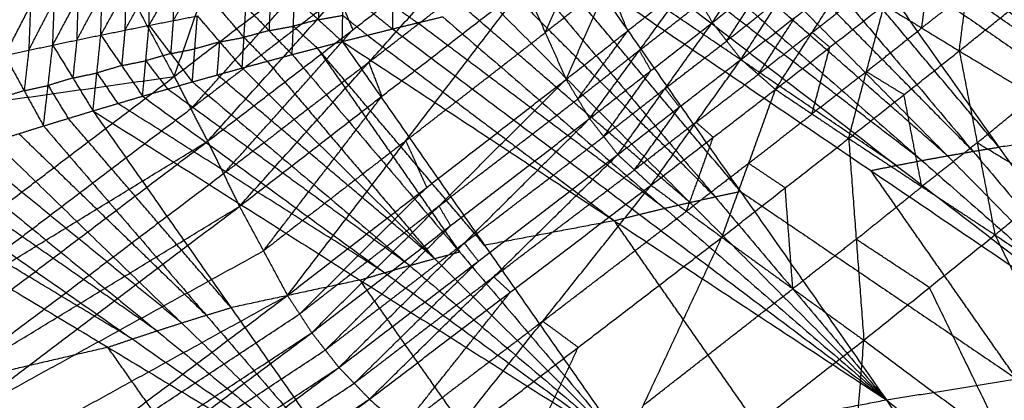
# Model space of a CAD drawing. Header units: millimetres. Extents: x -106 to 110, y -96 to 120.
# Tile 1008 of 1020: x 83.76 to 86.83, y 73.12 to 74.31. Entities that reach past the tile are written whole.
import ezdxf

# ---------------------------------------------------------------- set-up
doc = ezdxf.new("R2010")
doc.units = ezdxf.units.MM
doc.header["$MEASUREMENT"] = 0
doc.layers.add('Default', color=7, linetype='Continuous', true_color=0x000000)

msp = doc.modelspace()

# ---------------------------------------------------------------- linework, layer by layer
at = {"layer": 'Default'}
for points in [[(84.2382, 74.1323, 13.4324), (84.5096, 74.9086, 13.4767), (84.781, 75.685, 13.5211)], [(79.0779, 75.36, 12.0172), (81.9993, 71.421, 12.0172), (84.9206, 67.482, 12.0172)], [(82.4273, 73.8764, 12.8692), (83.118, 74.4073, 13.1624), (83.8087, 74.9382, 13.4556)], [(83.8087, 74.9382, 13.4556), (84.0234, 74.5353, 13.444), (84.2382, 74.1323, 13.4324)], [(84.2382, 74.1323, 13.4324), (84.6993, 74.4857, 13.4937), (85.1603, 74.8391, 13.5551)], [(84.3421, 73.93, 13.4271), (84.7512, 74.3845, 13.4911), (85.1603, 74.8391, 13.5551)], [(85.4607, 74.1235, 13.608), (85.5924, 74.4237, 13.5884), (85.7242, 74.724, 13.5689)], [(85.9168, 74.3007, 13.6318), (86.0486, 74.4972, 13.6033), (86.1804, 74.6936, 13.5749)], [(84.3421, 73.93, 13.4271), (84.7957, 74.2785, 13.4967), (85.2493, 74.6271, 13.5662)], [(84.4417, 73.7269, 13.4225), (84.8455, 74.177, 13.4943), (85.2493, 74.6271, 13.5662)], [(87.3816, 73.9886, 11.7909), (86.985, 74.2978, 12.1795), (86.5884, 74.607, 12.568)], [(86.6689, 74.6188, 12.6109), (87.1828, 74.4091, 12.345), (87.6967, 74.1995, 12.0791)], [(86.6689, 74.6188, 12.6109), (87.3816, 73.9886, 11.7909), (88.0943, 73.3585, 10.9709)], [(87.3011, 73.9769, 11.748), (86.8644, 74.2798, 12.1151), (86.4276, 74.5828, 12.4821)], [(86.5079, 74.5953, 12.5251), (87.3011, 73.9769, 11.748), (88.0943, 73.3585, 10.9709)], [(86.6871, 74.2122, 13.5315), (86.7103, 74.3938, 13.5198), (86.7335, 74.5754, 13.5081)], [(84.1596, 74.2921, 11.0922), (84.2353, 74.422, 11.0982), (84.311, 74.5519, 11.1041)], [(85.3956, 74.2694, 13.5943), (85.4615, 74.4196, 13.5845), (85.5274, 74.5697, 13.5747)], [(85.9168, 74.3007, 13.6318), (86.0842, 74.4329, 13.6143), (86.2515, 74.5651, 13.5968)], [(86.0064, 74.1859, 13.638), (86.129, 74.3755, 13.6174), (86.2515, 74.5651, 13.5968)], [(86.1869, 74.5441, 12.3529), (86.7302, 73.8986, 11.4655), (87.2734, 73.2532, 10.578)], [(86.8103, 73.9118, 11.5086), (86.5387, 74.2345, 11.9523), (86.2671, 74.5573, 12.396)], [(86.3473, 74.5704, 12.4391), (86.8103, 73.9118, 11.5086), (87.2734, 73.2532, 10.578)], [(86.3473, 74.5704, 12.4391), (87.2208, 73.9644, 11.705), (88.0943, 73.3585, 10.9709)], [(83.8592, 74.2304, 10.9009), (83.9379, 74.3773, 10.9013), (84.0165, 74.5242, 10.9018)], [(84.0092, 74.2617, 10.9965), (84.0863, 74.4, 10.9996), (84.1635, 74.5383, 11.0028)], [(84.0092, 74.2617, 10.9965), (84.0128, 74.393, 10.9492), (84.0165, 74.5242, 10.9018)], [(84.1596, 74.2921, 11.0922), (84.1615, 74.4152, 11.0475), (84.1635, 74.5383, 11.0028)], [(84.8455, 74.177, 13.4943), (85.0677, 74.3491, 13.5338), (85.2899, 74.5212, 13.5733)], [(86.0269, 74.5164, 12.2664), (86.6502, 73.8848, 11.4222), (87.2734, 73.2532, 10.578)], [(86.7302, 73.8986, 11.4655), (86.4185, 74.2144, 11.8876), (86.1069, 74.5302, 12.3096)], [(83.7097, 74.1983, 10.8054), (83.7898, 74.3539, 10.8033), (83.87, 74.5096, 10.8011)], [(83.8592, 74.2304, 10.9009), (83.8646, 74.37, 10.851), (83.87, 74.5096, 10.8011)], [(84.2902, 74.0311, 13.4297), (84.4947, 74.2584, 13.4617), (84.6993, 74.4857, 13.4937)], [(85.8673, 74.4871, 12.1797), (86.5704, 73.8701, 11.3789), (87.2734, 73.2532, 10.578)], [(86.6502, 73.8848, 11.4222), (86.2986, 74.1933, 11.8226), (85.9471, 74.5018, 12.2231)], [(85.7081, 74.4564, 12.0928), (86.4907, 73.8548, 11.3354), (87.2734, 73.2532, 10.578)], [(86.5704, 73.8701, 11.3789), (86.179, 74.171, 11.7576), (85.7877, 74.4718, 12.1363)], [(86.57, 74.2839, 13.5597), (86.5816, 74.3746, 13.5538), (86.5932, 74.4654, 13.548)], [(84.235, 74.3069, 11.1402), (84.2728, 74.3718, 11.1432), (84.3107, 74.4368, 11.1461)], [(84.2353, 74.422, 11.0982), (84.2351, 74.3644, 11.1192), (84.235, 74.3069, 11.1402)], [(84.918, 74.4306, 11.573), (84.9185, 74.3558, 11.6146), (84.919, 74.2809, 11.6562)], [(85.5924, 74.4237, 13.5884), (85.494, 74.3466, 13.5914), (85.3956, 74.2694, 13.5943)], [(85.4607, 74.1235, 13.608), (85.6527, 74.2749, 13.6117), (85.8447, 74.4263, 13.6153)], [(85.5339, 74.001, 13.6192), (85.6893, 74.2137, 13.6173), (85.8447, 74.4263, 13.6153)], [(85.5493, 74.4242, 12.0057), (86.0044, 73.7735, 11.1017), (86.4596, 73.1228, 10.1977)], [(85.5493, 74.4242, 12.0057), (86.4114, 73.8387, 11.2919), (87.2734, 73.2532, 10.578)], [(85.6527, 74.2749, 13.6117), (85.6225, 74.3493, 13.6001), (85.5924, 74.4237, 13.5884)], [(86.4907, 73.8548, 11.3354), (86.0597, 74.1476, 11.6923), (85.6287, 74.4403, 12.0493)], [(85.8447, 74.4263, 13.6153), (85.8807, 74.3635, 13.6235), (85.9168, 74.3007, 13.6318)], [(85.9616, 74.2433, 13.6349), (86.0229, 74.3381, 13.6246), (86.0842, 74.4329, 13.6143)], [(86.0064, 74.1859, 13.638), (86.1746, 74.317, 13.6207), (86.3427, 74.4481, 13.6034)], [(86.1136, 74.0919, 13.6287), (86.2281, 74.27, 13.6161), (86.3427, 74.4481, 13.6034)], [(86.6871, 74.2122, 13.5315), (86.8296, 74.3267, 13.4808), (86.9721, 74.4411, 13.4301)], [(83.9342, 74.2461, 10.9487), (83.9735, 74.3195, 10.9489), (84.0128, 74.393, 10.9492)], [(84.0844, 74.2769, 11.0444), (84.1229, 74.3461, 11.0459), (84.1615, 74.4152, 11.0475)], [(84.0863, 74.4, 10.9996), (84.0853, 74.3385, 11.022), (84.0844, 74.2769, 11.0444)], [(84.4417, 73.7269, 13.4225), (84.8861, 74.0711, 13.5015), (85.3306, 74.4154, 13.5805)], [(84.5914, 73.4489, 13.4228), (84.961, 73.9321, 13.5016), (85.3306, 74.4154, 13.5805)], [(84.6894, 74.3913, 11.4285), (84.6887, 74.3506, 11.4515), (84.6879, 74.3098, 11.4744)], [(84.7623, 74.2416, 11.5685), (84.7639, 74.3232, 11.5226), (84.7655, 74.4047, 11.4766)], [(84.7655, 74.4047, 11.4766), (84.8422, 74.3428, 11.5664), (84.919, 74.2809, 11.6562)], [(85.3306, 74.4154, 13.5805), (85.3956, 74.2694, 13.5943), (85.4607, 74.1235, 13.608)], [(85.3911, 74.3906, 11.9186), (85.9253, 73.7567, 11.0581), (86.4596, 73.1228, 10.1977)], [(86.0044, 73.7735, 11.1017), (85.7373, 74.0905, 11.5319), (85.4702, 74.4074, 11.9621)], [(86.2281, 74.27, 13.6161), (86.313, 74.3359, 13.6058), (86.3978, 74.4018, 13.5956)], [(86.7103, 74.3938, 13.5198), (86.6402, 74.3388, 13.5398), (86.57, 74.2839, 13.5597)], [(83.7844, 74.2144, 10.8531), (83.8245, 74.2922, 10.8521), (83.8646, 74.37, 10.851)], [(83.9379, 74.3773, 10.9013), (83.936, 74.3117, 10.925), (83.9342, 74.2461, 10.9487)], [(84.7512, 74.3845, 13.4911), (84.5207, 74.2078, 13.4604), (84.2902, 74.0311, 13.4297)], [(84.5375, 74.3641, 11.3323), (84.5357, 74.3198, 11.3574), (84.5339, 74.2756, 11.3825)], [(84.6061, 74.2009, 11.4807), (84.6097, 74.2894, 11.4306), (84.6134, 74.378, 11.3804)], [(84.6134, 74.378, 11.3804), (84.6879, 74.3098, 11.4744), (84.7623, 74.2416, 11.5685)], [(84.7957, 74.2785, 13.4967), (84.7734, 74.3315, 13.4939), (84.7512, 74.3845, 13.4911)], [(85.9253, 73.7567, 11.0581), (85.6188, 74.0648, 11.4665), (85.3122, 74.373, 11.8749)], [(85.6893, 74.2137, 13.6173), (85.785, 74.2886, 13.6204), (85.8807, 74.3635, 13.6235)], [(86.129, 74.3755, 13.6174), (86.0453, 74.3094, 13.6261), (85.9616, 74.2433, 13.6349)], [(83.7898, 74.3539, 10.8033), (83.7871, 74.2842, 10.8282), (83.7844, 74.2144, 10.8531)], [(84.4559, 74.2546, 11.3385), (84.421, 74.2953, 11.2874), (84.386, 74.3359, 11.2362)], [(84.4502, 74.1589, 11.3929), (84.4559, 74.2546, 11.3385), (84.4617, 74.3503, 11.2842)], [(84.4617, 74.3503, 11.2842), (84.5339, 74.2756, 11.3825), (84.6061, 74.2009, 11.4807)], [(84.9185, 74.3558, 11.6146), (84.958, 74.3278, 11.6573), (84.9974, 74.2999, 11.7)], [(85.8464, 73.7391, 11.0144), (85.5005, 74.0381, 11.401), (85.1546, 74.3372, 11.7875)], [(85.2333, 74.3554, 11.8312), (85.8464, 73.7391, 11.0144), (86.4596, 73.1228, 10.1977)], [(86.1136, 74.0919, 13.6287), (86.2833, 74.2237, 13.6083), (86.4529, 74.3555, 13.5879)], [(86.3419, 73.939, 13.593), (86.3974, 74.1473, 13.5904), (86.4529, 74.3555, 13.5879)], [(86.4529, 74.3555, 13.5879), (86.57, 74.2839, 13.5597), (86.6871, 74.2122, 13.5315)], [(84.1596, 74.2921, 11.0922), (84.235, 74.3069, 11.1402), (84.3104, 74.3216, 11.1882)], [(84.235, 74.3069, 11.1402), (84.231, 74.2554, 11.1694), (84.2271, 74.2039, 11.1986)], [(84.2947, 74.1156, 11.305), (84.3025, 74.2186, 11.2466), (84.3104, 74.3216, 11.1882)], [(84.3104, 74.3216, 11.1882), (84.3803, 74.2403, 11.2905), (84.4502, 74.1589, 11.3929)], [(84.6879, 74.3098, 11.4744), (84.6488, 74.2996, 11.4525), (84.6097, 74.2894, 11.4306)], [(84.6879, 74.3098, 11.4744), (84.7259, 74.3165, 11.4985), (84.7639, 74.3232, 11.5226)], [(84.7639, 74.3232, 11.5226), (84.8023, 74.2922, 11.5675), (84.8406, 74.2613, 11.6124)], [(84.919, 74.2809, 11.6562), (84.9974, 74.2999, 11.7), (85.0759, 74.3189, 11.7438)], [(85.7677, 73.7208, 10.9707), (85.3826, 74.0104, 11.3354), (84.9974, 74.2999, 11.7)], [(85.0759, 74.3189, 11.7438), (85.7677, 73.7208, 10.9707), (86.4596, 73.1228, 10.1977)], [(85.5339, 74.001, 13.6192), (85.7254, 74.1509, 13.6255), (85.9168, 74.3007, 13.6318)], [(85.622, 73.8885, 13.6247), (85.7694, 74.0946, 13.6282), (85.9168, 74.3007, 13.6318)], [(85.9168, 74.3007, 13.6318), (85.9616, 74.2433, 13.6349), (86.0064, 74.1859, 13.638)], [(86.06, 74.1389, 13.6333), (86.1173, 74.228, 13.627), (86.1746, 74.317, 13.6207)], [(84.0092, 74.2617, 10.9965), (84.0844, 74.2769, 11.0444), (84.1596, 74.2921, 11.0922)], [(84.0844, 74.2769, 11.0444), (84.0793, 74.2216, 11.0756), (84.0743, 74.1664, 11.1068)], [(84.1395, 74.071, 11.2171), (84.1495, 74.1816, 11.1547), (84.1596, 74.2921, 11.0922)], [(84.1596, 74.2921, 11.0922), (84.2271, 74.2039, 11.1986), (84.2947, 74.1156, 11.305)], [(84.3919, 73.8284, 13.4248), (84.5938, 74.0535, 13.4607), (84.7957, 74.2785, 13.4967)], [(84.5339, 74.2756, 11.3825), (84.4949, 74.2651, 11.3605), (84.4559, 74.2546, 11.3385)], [(84.5339, 74.2756, 11.3825), (84.5718, 74.2825, 11.4065), (84.6097, 74.2894, 11.4306)], [(84.6097, 74.2894, 11.4306), (84.647, 74.2553, 11.4776), (84.6842, 74.2213, 11.5246)], [(84.7623, 74.2416, 11.5685), (84.8406, 74.2613, 11.6124), (84.919, 74.2809, 11.6562)], [(84.919, 74.2809, 11.6562), (85.6893, 73.7019, 10.9269), (86.4596, 73.1228, 10.1977)], [(84.961, 73.9321, 13.5016), (85.1783, 74.1008, 13.5479), (85.3956, 74.2694, 13.5943)], [(85.4973, 74.0623, 13.6136), (85.575, 74.1686, 13.6127), (85.6527, 74.2749, 13.6117)], [(86.2281, 74.27, 13.6161), (86.1441, 74.2045, 13.6247), (86.06, 74.1389, 13.6333)], [(86.2833, 74.2237, 13.6083), (86.2557, 74.2469, 13.6122), (86.2281, 74.27, 13.6161)], [(86.3974, 74.1473, 13.5904), (86.4837, 74.2156, 13.5751), (86.57, 74.2839, 13.5597)], [(83.8592, 74.2304, 10.9009), (83.9342, 74.2461, 10.9487), (84.0092, 74.2617, 10.9965)], [(83.9342, 74.2461, 10.9487), (83.9281, 74.1869, 10.9818), (83.922, 74.1278, 11.015)], [(83.9848, 74.0251, 11.1292), (83.997, 74.1434, 11.0628), (84.0092, 74.2617, 10.9965)], [(84.0092, 74.2617, 10.9965), (84.0743, 74.1664, 11.1068), (84.1395, 74.071, 11.2171)], [(84.3803, 74.2403, 11.2905), (84.3414, 74.2295, 11.2685), (84.3025, 74.2186, 11.2466)], [(84.3724, 74.1373, 11.3489), (84.3764, 74.1888, 11.3197), (84.3803, 74.2403, 11.2905)], [(84.3803, 74.2403, 11.2905), (84.4181, 74.2474, 11.3145), (84.4559, 74.2546, 11.3385)], [(84.4559, 74.2546, 11.3385), (84.492, 74.2173, 11.3877), (84.5281, 74.1799, 11.4368)], [(84.6061, 74.2009, 11.4807), (84.6842, 74.2213, 11.5246), (84.7623, 74.2416, 11.5685)], [(84.7623, 74.2416, 11.5685), (85.2063, 73.6052, 10.6999), (85.6502, 72.9688, 9.8313)], [(84.7623, 74.2416, 11.5685), (85.6109, 73.6822, 10.8831), (86.4596, 73.1228, 10.1977)], [(84.8406, 74.2613, 11.6124), (85.2258, 73.9717, 11.2477), (85.6109, 73.6822, 10.8831)], [(85.7694, 74.0946, 13.6282), (85.8655, 74.169, 13.6315), (85.9616, 74.2433, 13.6349)], [(83.7097, 74.1983, 10.8054), (83.7844, 74.2144, 10.8531), (83.8592, 74.2304, 10.9009)], [(83.7844, 74.2144, 10.8531), (83.7772, 74.1513, 10.8882), (83.77, 74.0882, 10.9233)], [(83.8304, 73.978, 11.0413), (83.8448, 74.1042, 10.9711), (83.8592, 74.2304, 10.9009)], [(83.8592, 74.2304, 10.9009), (83.922, 74.1278, 11.015), (83.9848, 74.0251, 11.1292)], [(84.2271, 74.2039, 11.1986), (84.2648, 74.2112, 11.2226), (84.3025, 74.2186, 11.2466)], [(84.6842, 74.2213, 11.5246), (84.9062, 73.9031, 11.0903), (85.1281, 73.5849, 10.656)], [(85.2063, 73.6052, 10.6999), (84.9452, 73.9132, 11.1123), (84.6842, 74.2213, 11.5246)], [(85.6893, 74.2137, 13.6173), (85.5933, 74.138, 13.6154), (85.4973, 74.0623, 13.6136)], [(85.7254, 74.1509, 13.6255), (85.7073, 74.1823, 13.6214), (85.6893, 74.2137, 13.6173)], [(86.2277, 74.0155, 13.6109), (86.2555, 74.1196, 13.6096), (86.2833, 74.2237, 13.6083)], [(86.3419, 73.939, 13.593), (86.5145, 74.0756, 13.5623), (86.6871, 74.2122, 13.5315)], [(86.6871, 74.2122, 13.5315), (86.7428, 73.9252, 13.5279), (86.7985, 73.6381, 13.5242)], [(86.6871, 74.2122, 13.5315), (86.9208, 74.0714, 13.4764), (87.1545, 73.9306, 13.4213)], [(83.7097, 74.1983, 10.8054), (83.77, 74.0882, 10.9233), (83.8304, 73.978, 11.0413)], [(84.0743, 74.1664, 11.1068), (84.1119, 74.174, 11.1307), (84.1495, 74.1816, 11.1547)], [(84.2271, 74.2039, 11.1986), (84.1883, 74.1927, 11.1766), (84.1495, 74.1816, 11.1547)], [(84.1495, 74.1816, 11.1547), (84.1833, 74.1374, 11.2078), (84.2171, 74.0933, 11.261)], [(84.8455, 74.177, 13.4943), (84.6187, 74.0027, 13.4596), (84.3919, 73.8284, 13.4248)], [(84.4502, 74.1589, 11.3929), (84.5281, 74.1799, 11.4368), (84.6061, 74.2009, 11.4807)], [(84.5281, 74.1799, 11.4368), (84.7892, 73.8719, 11.0245), (85.0502, 73.5639, 10.6121)], [(84.6061, 74.2009, 11.4807), (85.1281, 73.5849, 10.656), (85.6502, 72.9688, 9.8313)], [(84.8861, 74.0711, 13.5015), (84.8658, 74.1241, 13.4979), (84.8455, 74.177, 13.4943)], [(85.622, 73.8885, 13.6247), (85.8142, 74.0372, 13.6313), (86.0064, 74.1859, 13.638)], [(85.7256, 73.793, 13.6208), (85.866, 73.9895, 13.6294), (86.0064, 74.1859, 13.638)], [(86.0064, 74.1859, 13.638), (86.06, 74.1389, 13.6333), (86.1136, 74.0919, 13.6287)], [(84.0743, 74.1664, 11.1068), (84.0357, 74.1549, 11.0848), (83.997, 74.1434, 11.0628)], [(84.2947, 74.1156, 11.305), (84.3724, 74.1373, 11.3489), (84.4502, 74.1589, 11.3929)], [(84.4502, 74.1589, 11.3929), (85.0502, 73.5639, 10.6121), (85.6502, 72.9688, 9.8313)], [(85.578, 73.9447, 13.6219), (85.6517, 74.0478, 13.6237), (85.7254, 74.1509, 13.6255)], [(86.3974, 74.1473, 13.5904), (86.3126, 74.0814, 13.6006), (86.2277, 74.0155, 13.6109)], [(86.5145, 74.0756, 13.5623), (86.4559, 74.1115, 13.5764), (86.3974, 74.1473, 13.5904)], [(82.4232, 72.7557, 12.5321), (83.3307, 73.444, 12.9822), (84.2382, 74.1323, 13.4324)], [(82.4273, 73.8764, 12.8692), (83.3327, 74.0043, 13.1508), (84.2382, 74.1323, 13.4324)], [(83.922, 74.1278, 11.015), (83.8834, 74.116, 10.993), (83.8448, 74.1042, 10.9711)], [(83.922, 74.1278, 11.015), (83.9595, 74.1356, 11.0389), (83.997, 74.1434, 11.0628)], [(83.997, 74.1434, 11.0628), (84.0296, 74.0958, 11.118), (84.0621, 74.0481, 11.1731)], [(84.1395, 74.071, 11.2171), (84.2171, 74.0933, 11.261), (84.2947, 74.1156, 11.305)], [(84.2382, 74.1323, 13.4324), (84.2902, 74.0311, 13.4297), (84.3421, 73.93, 13.4271)], [(84.2947, 74.1156, 11.305), (84.9724, 73.5422, 10.5682), (85.6502, 72.9688, 9.8313)], [(85.0502, 73.5639, 10.6121), (84.7113, 73.8506, 10.9805), (84.3724, 74.1373, 11.3489)], [(84.5914, 73.4489, 13.4228), (85.026, 73.7862, 13.5154), (85.4607, 74.1235, 13.608)], [(84.6671, 73.3326, 13.4256), (85.0639, 73.728, 13.5168), (85.4607, 74.1235, 13.608)], [(85.4607, 74.1235, 13.608), (85.4973, 74.0623, 13.6136), (85.5339, 74.001, 13.6192)], [(85.866, 73.9895, 13.6294), (85.963, 74.0642, 13.6314), (86.06, 74.1389, 13.6333)], [(83.77, 74.0882, 10.9233), (83.7315, 74.0761, 10.9014), (83.693, 74.064, 10.8794)], [(83.77, 74.0882, 10.9233), (83.8074, 74.0962, 10.9472), (83.8448, 74.1042, 10.9711)], [(83.8448, 74.1042, 10.9711), (83.8762, 74.0529, 11.0281), (83.9076, 74.0016, 11.0852)], [(84.9724, 73.5422, 10.5682), (84.5948, 73.8178, 10.9146), (84.2171, 74.0933, 11.261)], [(85.7694, 74.0946, 13.6282), (85.6737, 74.0197, 13.6251), (85.578, 73.9447, 13.6219)], [(85.7256, 73.793, 13.6208), (85.9196, 73.9425, 13.6247), (86.1136, 74.0919, 13.6287)], [(85.8142, 74.0372, 13.6313), (85.7918, 74.0659, 13.6298), (85.7694, 74.0946, 13.6282)], [(85.9465, 73.6303, 13.6032), (86.0301, 73.8611, 13.616), (86.1136, 74.0919, 13.6287)], [(86.1136, 74.0919, 13.6287), (86.2277, 74.0155, 13.6109), (86.3419, 73.939, 13.593)], [(83.9848, 74.0251, 11.1292), (84.0621, 74.0481, 11.1731), (84.1395, 74.071, 11.2171)], [(84.1395, 74.071, 11.2171), (84.8949, 73.5199, 10.5242), (85.6502, 72.9688, 9.8313)], [(84.5165, 73.5879, 13.4227), (84.7013, 73.8295, 13.4621), (84.8861, 74.0711, 13.5015)], [(85.0639, 73.728, 13.5168), (85.2806, 73.8951, 13.5652), (85.4973, 74.0623, 13.6136)], [(86.5702, 73.7886, 13.5586), (86.5423, 73.9321, 13.5604), (86.5145, 74.0756, 13.5623)], [(86.7428, 73.9252, 13.5279), (86.8318, 73.9983, 13.5021), (86.9208, 74.0714, 13.4764)], [(84.2902, 74.0311, 13.4297), (83.8364, 73.687, 13.2047), (83.3826, 73.3428, 12.9796)], [(83.8304, 73.978, 11.0413), (83.9076, 74.0016, 11.0852), (83.9848, 74.0251, 11.1292)], [(83.9848, 74.0251, 11.1292), (84.4153, 73.4107, 10.3054), (84.8458, 72.7962, 9.4817)], [(83.9848, 74.0251, 11.1292), (84.8175, 73.497, 10.4802), (85.6502, 72.9688, 9.8313)], [(84.8949, 73.5199, 10.5242), (84.4785, 73.784, 10.8487), (84.0621, 74.0481, 11.1731)], [(85.6738, 73.8407, 13.6227), (85.744, 73.939, 13.627), (85.8142, 74.0372, 13.6313)], [(84.4153, 73.4107, 10.3054), (84.1614, 73.7061, 10.6953), (83.9076, 74.0016, 11.0852)], [(84.6671, 73.3326, 13.4256), (85.1005, 73.6668, 13.5224), (85.5339, 74.001, 13.6192)], [(84.7519, 73.2238, 13.4289), (85.1429, 73.6124, 13.5241), (85.5339, 74.001, 13.6192)], [(85.5339, 74.001, 13.6192), (85.578, 73.9447, 13.6219), (85.622, 73.8885, 13.6247)], [(86.0301, 73.8611, 13.616), (86.1289, 73.9383, 13.6134), (86.2277, 74.0155, 13.6109)], [(83.6764, 73.9297, 10.9534), (83.7534, 73.9539, 10.9973), (83.8304, 73.978, 11.0413)], [(83.8304, 73.978, 11.0413), (84.3381, 73.3871, 10.2615), (84.8458, 72.7962, 9.4817)], [(85.866, 73.9895, 13.6294), (85.7699, 73.9151, 13.6261), (85.6738, 73.8407, 13.6227)], [(85.9196, 73.9425, 13.6247), (85.8928, 73.966, 13.6271), (85.866, 73.9895, 13.6294)], [(87.2208, 73.9644, 11.705), (87.0156, 73.9381, 11.6068), (86.8103, 73.9118, 11.5086)], [(82.4232, 72.7557, 12.5321), (83.3826, 73.3428, 12.9796), (84.3421, 73.93, 13.4271)], [(82.5537, 72.5768, 12.5304), (83.4479, 73.2534, 12.9788), (84.3421, 73.93, 13.4271)], [(83.6764, 73.9297, 10.9534), (84.2611, 73.363, 10.2175), (84.8458, 72.7962, 9.4817)], [(84.3381, 73.3871, 10.2615), (84.0457, 73.6705, 10.6294), (83.7534, 73.9539, 10.9973)], [(84.3421, 73.93, 13.4271), (84.3919, 73.8284, 13.4248), (84.4417, 73.7269, 13.4225)], [(84.961, 73.9321, 13.5016), (84.7388, 73.76, 13.4621), (84.5165, 73.5879, 13.4227)], [(85.026, 73.7862, 13.5154), (84.9935, 73.8592, 13.5085), (84.961, 73.9321, 13.5016)], [(85.1429, 73.6124, 13.5241), (85.3604, 73.7786, 13.573), (85.578, 73.9447, 13.6219)], [(85.8361, 73.7117, 13.612), (85.8778, 73.8271, 13.6184), (85.9196, 73.9425, 13.6247)], [(85.9465, 73.6303, 13.6032), (86.1442, 73.7847, 13.5981), (86.3419, 73.939, 13.593)], [(86.3419, 73.939, 13.593), (86.3656, 73.6241, 13.582), (86.3893, 73.3091, 13.5709)], [(86.3419, 73.939, 13.593), (86.5702, 73.7886, 13.5586), (86.7985, 73.6381, 13.5242)], [(86.7985, 73.6381, 13.5242), (86.9765, 73.7843, 13.4727), (87.1545, 73.9306, 13.4213)], [(84.2611, 73.363, 10.2175), (83.9303, 73.634, 10.5635), (83.5996, 73.905, 10.9095)], [(86.7428, 73.9252, 13.5279), (86.6565, 73.8569, 13.5432), (86.5702, 73.7886, 13.5586)], [(86.6502, 73.8848, 11.4222), (86.6902, 73.8917, 11.4438), (86.7302, 73.8986, 11.4655)], [(86.7302, 73.8986, 11.4655), (86.7703, 73.9052, 11.487), (86.8103, 73.9118, 11.5086)], [(86.9765, 73.7843, 13.4727), (86.8596, 73.8547, 13.5003), (86.7428, 73.9252, 13.5279)], [(83.5228, 73.8803, 10.8656), (84.1843, 73.3382, 10.1736), (84.8458, 72.7962, 9.4817)], [(84.7519, 73.2238, 13.4289), (85.1869, 73.5561, 13.5268), (85.622, 73.8885, 13.6247)], [(84.8475, 73.1252, 13.432), (85.2347, 73.5068, 13.5283), (85.622, 73.8885, 13.6247)], [(85.622, 73.8885, 13.6247), (85.6738, 73.8407, 13.6227), (85.7256, 73.793, 13.6208)], [(86.4907, 73.8548, 11.3354), (86.5306, 73.8625, 11.3571), (86.5704, 73.8701, 11.3789)], [(86.5704, 73.8701, 11.3789), (86.6103, 73.8775, 11.4005), (86.6502, 73.8848, 11.4222)], [(84.1843, 73.3382, 10.1736), (83.8152, 73.5966, 10.4977), (83.4461, 73.8549, 10.8218)], [(85.2347, 73.5068, 13.5283), (85.4543, 73.6738, 13.5755), (85.6738, 73.8407, 13.6227)], [(86.0301, 73.8611, 13.616), (85.9331, 73.7864, 13.614), (85.8361, 73.7117, 13.612)], [(86.1442, 73.7847, 13.5981), (86.0871, 73.8229, 13.6071), (86.0301, 73.8611, 13.616)], [(86.4114, 73.8387, 11.2919), (86.4511, 73.8467, 11.3137), (86.4907, 73.8548, 11.3354)], [(86.8665, 73.188, 10.3878), (86.6389, 73.5133, 10.8399), (86.4114, 73.8387, 11.2919)], [(83.3694, 73.8296, 10.7779), (84.1076, 73.3129, 10.1298), (84.8458, 72.7962, 9.4817)], [(84.3919, 73.8284, 13.4248), (83.9448, 73.4901, 13.2006), (83.4977, 73.1518, 12.9764)], [(83.2165, 73.7779, 10.6903), (83.629, 73.1931, 9.9186), (84.0416, 72.6084, 9.147)], [(83.2165, 73.7779, 10.6903), (84.0311, 73.287, 10.086), (84.8458, 72.7962, 9.4817)], [(84.1076, 73.3129, 10.1298), (83.7003, 73.5583, 10.4319), (83.293, 73.8037, 10.7341)], [(84.6293, 73.3907, 13.4242), (84.8277, 73.5885, 13.4698), (85.026, 73.7862, 13.5154)], [(84.8475, 73.1252, 13.432), (85.2866, 73.4591, 13.5264), (85.7256, 73.793, 13.6208)], [(85.05, 72.9432, 13.4387), (85.3878, 73.3681, 13.5297), (85.7256, 73.793, 13.6208)], [(85.7256, 73.793, 13.6208), (85.8361, 73.7117, 13.612), (85.9465, 73.6303, 13.6032)], [(86.1679, 73.4697, 13.5871), (86.156, 73.6272, 13.5926), (86.1442, 73.7847, 13.5981)], [(86.3656, 73.6241, 13.582), (86.4679, 73.7063, 13.5703), (86.5702, 73.7886, 13.5586)], [(85.8464, 73.7391, 11.0144), (85.8859, 73.7479, 11.0363), (85.9253, 73.7567, 11.0581)], [(85.9253, 73.7567, 11.0581), (85.9649, 73.7651, 11.0799), (86.0044, 73.7735, 11.1017)], [(86.0044, 73.7735, 11.1017), (86.4355, 73.4807, 10.7448), (86.8665, 73.188, 10.3878)], [(82.5537, 72.5768, 12.5304), (83.4977, 73.1518, 12.9764), (84.4417, 73.7269, 13.4225)], [(82.6835, 72.3975, 12.5285), (83.5626, 73.0622, 12.9755), (84.4417, 73.7269, 13.4225)], [(83.0638, 73.725, 10.6027), (83.5527, 73.1667, 9.8748), (84.0416, 72.6084, 9.147)], [(84.4417, 73.7269, 13.4225), (84.5165, 73.5879, 13.4227), (84.5914, 73.4489, 13.4228)], [(85.0639, 73.728, 13.5168), (84.8466, 73.5594, 13.4705), (84.6293, 73.3907, 13.4242)], [(85.1005, 73.6668, 13.5224), (85.0822, 73.6974, 13.5196), (85.0639, 73.728, 13.5168)], [(85.6893, 73.7019, 10.9269), (85.7285, 73.7113, 10.9488), (85.7677, 73.7208, 10.9707)], [(85.7677, 73.7208, 10.9707), (85.8071, 73.73, 10.9926), (85.8464, 73.7391, 11.0144)], [(85.3878, 73.3681, 13.5297), (85.6119, 73.5399, 13.5709), (85.8361, 73.7117, 13.612)], [(85.6109, 73.6822, 10.8831), (85.6501, 73.692, 10.905), (85.6893, 73.7019, 10.9269)], [(82.9114, 73.6711, 10.5153), (83.4765, 73.1398, 9.8311), (84.0416, 72.6084, 9.147)], [(84.7095, 73.2782, 13.4272), (84.905, 73.4725, 13.4748), (85.1005, 73.6668, 13.5224)], [(85.6109, 73.6822, 10.8831), (85.4086, 73.6437, 10.7915), (85.2063, 73.6052, 10.6999)], [(86.0549, 73.0458, 10.0145), (85.8329, 73.364, 10.4488), (85.6109, 73.6822, 10.8831)], [(85.05, 72.9432, 13.4387), (85.4983, 73.2868, 13.521), (85.9465, 73.6303, 13.6032)], [(85.457, 72.5819, 13.4548), (85.7017, 73.1061, 13.529), (85.9465, 73.6303, 13.6032)], [(85.9465, 73.6303, 13.6032), (86.1679, 73.4697, 13.5871), (86.3893, 73.3091, 13.5709)], [(86.3656, 73.6241, 13.582), (86.2667, 73.5469, 13.5845), (86.1679, 73.4697, 13.5871)], [(86.5939, 73.4736, 13.5475), (86.4797, 73.5488, 13.5648), (86.3656, 73.6241, 13.582)], [(86.3893, 73.3091, 13.5709), (86.5939, 73.4736, 13.5475), (86.7985, 73.6381, 13.5242)], [(86.7985, 73.6381, 13.5242), (87.0393, 73.1418, 13.5273), (87.2802, 72.6456, 13.5304)], [(86.7985, 73.6381, 13.5242), (87.2577, 73.3223, 13.4707), (87.7169, 73.0066, 13.4172)], [(82.7592, 73.6161, 10.428), (83.4004, 73.1123, 9.7875), (84.0416, 72.6084, 9.147)], [(85.1429, 73.6124, 13.5241), (84.9262, 73.4453, 13.4757), (84.7095, 73.2782, 13.4272)], [(85.1869, 73.5561, 13.5268), (85.1649, 73.5843, 13.5254), (85.1429, 73.6124, 13.5241)], [(82.6073, 73.5601, 10.3409), (83.3244, 73.0843, 9.7439), (84.0416, 72.6084, 9.147)], [(83.5626, 73.0622, 12.9755), (84.0396, 73.325, 13.1991), (84.5165, 73.5879, 13.4227)], [(84.9724, 73.5422, 10.5682), (85.0113, 73.553, 10.5901), (85.0502, 73.5639, 10.6121)], [(85.0502, 73.5639, 10.6121), (85.0892, 73.5744, 10.6341), (85.1281, 73.5849, 10.656)], [(84.7997, 73.1745, 13.4305), (84.9933, 73.3653, 13.4786), (85.1869, 73.5561, 13.5268)], [(84.8949, 73.5199, 10.5242), (84.9336, 73.5311, 10.5462), (84.9724, 73.5422, 10.5682)], [(85.2347, 73.5068, 13.5283), (85.0172, 73.3407, 13.4794), (84.7997, 73.1745, 13.4305)], [(84.8175, 73.497, 10.4802), (84.8562, 73.5084, 10.5022), (84.8949, 73.5199, 10.5242)], [(85.2866, 73.4591, 13.5264), (85.2606, 73.483, 13.5274), (85.2347, 73.5068, 13.5283)], [(84.8175, 73.497, 10.4802), (84.6164, 73.4538, 10.3928), (84.4153, 73.4107, 10.3054)], [(85.248, 72.8825, 9.6565), (85.0327, 73.1897, 10.0684), (84.8175, 73.497, 10.4802)], [(85.7017, 73.1061, 13.529), (85.9348, 73.2879, 13.558), (86.1679, 73.4697, 13.5871)], [(86.8348, 72.9773, 13.5506), (86.7143, 73.2255, 13.5491), (86.5939, 73.4736, 13.5475)], [(82.6835, 72.3975, 12.5285), (83.6375, 72.9232, 12.9757), (84.5914, 73.4489, 13.4228)], [(82.8017, 72.1014, 12.4865), (83.6966, 72.7752, 12.9546), (84.5914, 73.4489, 13.4228)], [(84.5914, 73.4489, 13.4228), (84.6293, 73.3907, 13.4242), (84.6671, 73.3326, 13.4256)], [(84.9488, 73.0342, 13.4353), (85.1177, 73.2467, 13.4809), (85.2866, 73.4591, 13.5264)], [(84.3381, 73.3871, 10.2615), (84.3767, 73.3989, 10.2834), (84.4153, 73.4107, 10.3054)], [(83.6966, 72.7752, 12.9546), (84.1629, 73.0829, 13.1894), (84.6293, 73.3907, 13.4242)], [(84.2611, 73.363, 10.2175), (84.2996, 73.3751, 10.2395), (84.3381, 73.3871, 10.2615)], [(84.1843, 73.3382, 10.1736), (84.2227, 73.3506, 10.1956), (84.2611, 73.363, 10.2175)], [(85.3878, 73.3681, 13.5297), (85.1683, 73.2012, 13.4825), (84.9488, 73.0342, 13.4353)], [(85.4983, 73.2868, 13.521), (85.443, 73.3275, 13.5254), (85.3878, 73.3681, 13.5297)], [(82.8017, 72.1014, 12.4865), (83.7344, 72.717, 12.956), (84.6671, 73.3326, 13.4256)], [(82.8814, 71.9934, 12.4863), (83.7743, 72.663, 12.9559), (84.6671, 73.3326, 13.4256)], [(84.1076, 73.3129, 10.1298), (84.1459, 73.3256, 10.1517), (84.1843, 73.3382, 10.1736)], [(84.6671, 73.3326, 13.4256), (84.7095, 73.2782, 13.4272), (84.7519, 73.2238, 13.4289)], [(84.0311, 73.287, 10.086), (83.8301, 73.2401, 10.0023), (83.629, 73.1931, 9.9186)], [(84.0311, 73.287, 10.086), (84.0694, 73.3, 10.1079), (84.1076, 73.3129, 10.1298)], [(84.4437, 72.7023, 9.3143), (84.2374, 72.9947, 9.7001), (84.0311, 73.287, 10.086)], [(85.2535, 72.7626, 13.4467), (85.3759, 73.0247, 13.4839), (85.4983, 73.2868, 13.521)], [(85.457, 72.5819, 13.4548), (85.9231, 72.9455, 13.5128), (86.3893, 73.3091, 13.5709)], [(86.2744, 71.851, 13.4996), (86.3319, 72.5801, 13.5353), (86.3893, 73.3091, 13.5709)], [(86.3893, 73.3091, 13.5709), (86.8348, 72.9773, 13.5506), (87.2802, 72.6456, 13.5304)], [(83.7743, 72.663, 12.9559), (84.2419, 72.9706, 13.1916), (84.7095, 73.2782, 13.4272)], [(86.4596, 73.1228, 10.1977), (86.8665, 73.188, 10.3878), (87.2734, 73.2532, 10.578)], [(82.8814, 71.9934, 12.4863), (83.8167, 72.6086, 12.9576), (84.7519, 73.2238, 13.4289)], [(82.9605, 71.8869, 12.4864), (83.8562, 72.5554, 12.9577), (84.7519, 73.2238, 13.4289)], [(84.7519, 73.2238, 13.4289), (84.7997, 73.1745, 13.4305), (84.8475, 73.1252, 13.432)], [(83.8562, 72.5554, 12.9577), (84.3279, 72.8649, 13.1941), (84.7997, 73.1745, 13.4305)], [(82.9605, 71.8869, 12.4864), (83.904, 72.5061, 12.9592), (84.8475, 73.1252, 13.432)], [(83.0399, 71.7808, 12.4869), (83.9437, 72.453, 12.9595), (84.8475, 73.1252, 13.432)], [(84.8475, 73.1252, 13.432), (84.9488, 73.0342, 13.4353), (85.05, 72.9432, 13.4387)], [(85.6502, 72.9688, 9.8313), (86.0549, 73.0458, 10.0145), (86.4596, 73.1228, 10.1977)], [(86.4596, 73.1228, 10.1977), (87.0161, 72.282, 9.5893), (87.5727, 71.4411, 8.9809)], [(86.4596, 73.1228, 10.1977), (87.4445, 72.3226, 9.766), (88.4295, 71.5224, 9.3343)]]:
    msp.add_open_spline(points, degree=2, dxfattribs=at)

doc.saveas('drawing.dxf')
